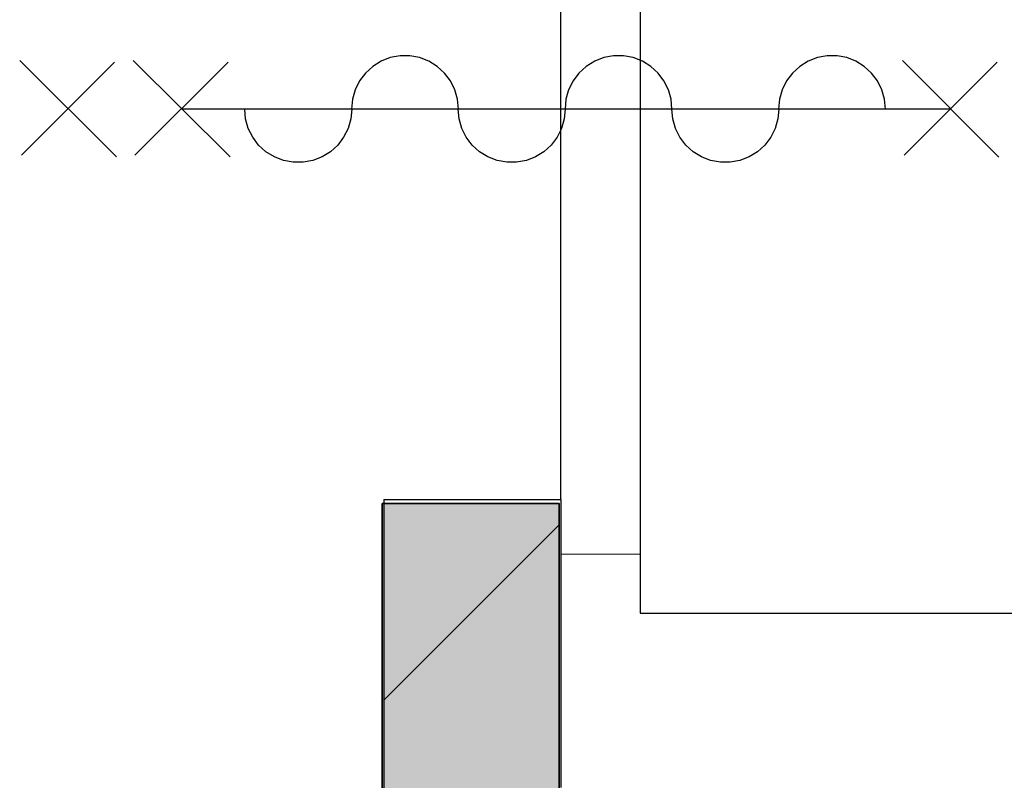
# Model space of a CAD drawing. Header units: millimetres. Extents: x -526411 to -400573, y 47353 to 130199.
# Tile 445 of 543: x -469684 to -468350, y 113212 to 114242. Entities that reach past the tile are written whole.
import ezdxf

# ---------------------------------------------------------------- set-up
doc = ezdxf.new("R2010")
doc.units = ezdxf.units.MM
doc.layers.add('01_ALGEMEEN', color=7, linetype='Continuous', lineweight=18)
doc.layers.add('m-pg-03_AI_dwg', color=8, linetype='Continuous', lineweight=18)

# ---------------------------------------------------------------- blocks, each defined once
blk = doc.blocks.new('m-pg-03_AI_dwg_block 581-639549-3e Verdieping - Percelen telling LI')
at = {"layer": '01_ALGEMEEN', "color": 253, "lineweight": 25, "flags": 128}
blk.add_lwpolyline([(-135.836, 1259.073), (-33.458, 1259.073), (-33.458, 1316.586), (-135.836, 1316.586)], close=True, dxfattribs=at)
blk = doc.blocks.new('m-pg-03_AI_dwg_block 582-639550-3e Verdieping - Percelen telling LI')
at = {"layer": '01_ALGEMEEN', "color": 253, "lineweight": 25}
blk.add_line((-140.688, 1266.013), (-140.688, 1248.448), dxfattribs=at)
blk = doc.blocks.new('m-pg-03_AI_dwg_block 583-639551-3e Verdieping - Percelen telling LI')
at = {"layer": '01_ALGEMEEN', "color": 253, "lineweight": 25}
for p, q in [((-151.496, 1266.013), (-151.496, 1265.769)), ((-151.496, 1265.769), (-151.496, 1235.396)), ((-151.496, 1235.396), (-151.496, 1235.176)), ((-151.496, 1235.176), (-151.496, 1194.869)), ((-151.496, 1194.869), (-151.496, 1194.648)), ((-151.496, 1194.648), (-151.496, 1182.424))]:
    blk.add_line(p, q, dxfattribs=at)
blk = doc.blocks.new('m-pg-03_AI_dwg_block 649-639617-3e Verdieping - Percelen telling LI')
at = {"layer": '01_ALGEMEEN', "color": 253, "lineweight": 25}
blk.add_line((-151.496, 1266.013), (-140.688, 1266.013), dxfattribs=at)
blk = doc.blocks.new('m-pg-03_AI_dwg_block 650-639618-3e Verdieping - Percelen telling LI')
at = {"layer": '01_ALGEMEEN', "color": 253, "lineweight": 25}
blk.add_line((-140.688, 1266.013), (-140.688, 1311.056), dxfattribs=at)
blk = doc.blocks.new('m-pg-03_AI_dwg_block 893-639861-3e Verdieping - Percelen telling LI')
at = {"layer": '01_ALGEMEEN', "color": 253, "lineweight": 25}
blk.add_line((-151.507, 1253.741), (-140.778, 1264.46), dxfattribs=at)
blk = doc.blocks.new('m-pg-03_AI_dwg_block 1027-639995-3e Verdieping - Percelen telling LI')
at = {"layer": '01_ALGEMEEN', "color": 253, "lineweight": 25}
blk.add_line((-116.946, 1289.833), (-163.89, 1289.833), dxfattribs=at)
blk = doc.blocks.new('m-pg-03_AI_dwg_block 1028-639996-3e Verdieping - Percelen telling LI')
at = {"layer": '01_ALGEMEEN', "color": 253, "lineweight": 25}
for p, q in [((-153.466, 1289.837), (-153.454, 1289.837)), ((-146.948, 1289.837), (-146.936, 1289.837)), ((-140.429, 1289.837), (-140.418, 1289.837)), ((-133.911, 1289.837), (-133.9, 1289.837)), ((-127.393, 1289.837), (-127.381, 1289.837))]:
    blk.add_line(p, q, dxfattribs=at)
at = {"layer": '01_ALGEMEEN', "color": 253, "lineweight": 25, "flags": 128}
for points in [[(-146.936, 1289.837), (-146.992, 1290.437), (-147.157, 1291.016), (-147.425, 1291.555), (-147.788, 1292.036), (-148.234, 1292.442), (-148.746, 1292.759), (-149.308, 1292.977), (-149.9, 1293.088), (-150.502, 1293.088), (-151.094, 1292.977), (-151.656, 1292.759), (-152.168, 1292.442), (-152.614, 1292.036), (-152.977, 1291.555), (-153.245, 1291.016), (-153.41, 1290.437), (-153.466, 1289.837)], [(-133.9, 1289.837), (-133.955, 1290.437), (-134.12, 1291.016), (-134.389, 1291.555), (-134.752, 1292.036), (-135.197, 1292.442), (-135.709, 1292.759), (-136.271, 1292.977), (-136.863, 1293.088), (-137.466, 1293.088), (-138.058, 1292.977), (-138.62, 1292.759), (-139.132, 1292.442), (-139.577, 1292.036), (-139.94, 1291.555), (-140.209, 1291.016), (-140.374, 1290.437), (-140.429, 1289.837)], [(-120.863, 1289.837), (-120.919, 1290.437), (-121.084, 1291.016), (-121.352, 1291.555), (-121.715, 1292.036), (-122.161, 1292.442), (-122.673, 1292.759), (-123.235, 1292.977), (-123.827, 1293.088), (-124.429, 1293.088), (-125.021, 1292.977), (-125.583, 1292.759), (-126.096, 1292.442), (-126.541, 1292.036), (-126.904, 1291.555), (-127.172, 1291.016), (-127.337, 1290.437), (-127.393, 1289.837)], [(-153.454, 1289.837), (-153.51, 1289.237), (-153.675, 1288.657), (-153.944, 1288.118), (-154.307, 1287.637), (-154.752, 1287.231), (-155.264, 1286.914), (-155.826, 1286.697), (-156.418, 1286.586), (-157.02, 1286.586), (-157.613, 1286.697), (-158.174, 1286.914), (-158.687, 1287.231), (-159.132, 1287.637), (-159.495, 1288.118), (-159.763, 1288.657), (-159.929, 1289.237), (-159.984, 1289.837)], [(-140.418, 1289.837), (-140.474, 1289.237), (-140.639, 1288.657), (-140.907, 1288.118), (-141.27, 1287.637), (-141.715, 1287.231), (-142.228, 1286.914), (-142.789, 1286.697), (-143.382, 1286.586), (-143.984, 1286.586), (-144.576, 1286.697), (-145.138, 1286.914), (-145.65, 1287.231), (-146.095, 1287.637), (-146.459, 1288.118), (-146.727, 1288.657), (-146.892, 1289.237), (-146.948, 1289.837)], [(-127.381, 1289.837), (-127.437, 1289.237), (-127.602, 1288.657), (-127.87, 1288.118), (-128.234, 1287.637), (-128.679, 1287.231), (-129.191, 1286.914), (-129.753, 1286.697), (-130.345, 1286.586), (-130.947, 1286.586), (-131.54, 1286.697), (-132.101, 1286.914), (-132.614, 1287.231), (-133.059, 1287.637), (-133.422, 1288.118), (-133.691, 1288.657), (-133.855, 1289.237), (-133.911, 1289.837)]]:
    blk.add_lwpolyline(points, dxfattribs=at)
blk = doc.blocks.new('m-pg-03_AI_dwg_block 1031-639999-3e Verdieping - Percelen telling LI')
at = {"layer": '01_ALGEMEEN', "color": 253, "lineweight": 25}
blk.add_line((-114.052, 1292.699), (-119.737, 1287.015), dxfattribs=at)
blk = doc.blocks.new('m-pg-03_AI_dwg_block 1032-640000-3e Verdieping - Percelen telling LI')
at = {"layer": '01_ALGEMEEN', "color": 253, "lineweight": 25}
blk.add_line((-113.94, 1286.906), (-119.839, 1292.806), dxfattribs=at)
blk = doc.blocks.new('m-pg-03_AI_dwg_block 1033-640001-3e Verdieping - Percelen telling LI')
at = {"layer": '01_ALGEMEEN', "color": 253, "lineweight": 25}
blk.add_line((-167.819, 1286.911), (-173.719, 1292.806), dxfattribs=at)
blk = doc.blocks.new('m-pg-03_AI_dwg_block 1034-640002-3e Verdieping - Percelen telling LI')
at = {"layer": '01_ALGEMEEN', "color": 253, "lineweight": 25}
blk.add_line((-167.932, 1292.699), (-173.617, 1287.015), dxfattribs=at)
blk = doc.blocks.new('m-pg-03_AI_dwg_block 1035-640003-3e Verdieping - Percelen telling LI')
at = {"layer": '01_ALGEMEEN', "color": 253, "lineweight": 25}
blk.add_line((-160.986, 1292.703), (-166.682, 1287.015), dxfattribs=at)
blk = doc.blocks.new('m-pg-03_AI_dwg_block 1036-640004-3e Verdieping - Percelen telling LI')
at = {"layer": '01_ALGEMEEN', "color": 253, "lineweight": 25}
blk.add_line((-160.873, 1286.911), (-166.784, 1292.806), dxfattribs=at)
blk = doc.blocks.new('m-pg-03_AI_dwg_block 1351-640319-3e Verdieping - Percelen telling LI')
at = {"layer": '01_ALGEMEEN', "color": 53, "lineweight": 35}
for p, q in [((-140.778, 1248.206), (-140.778, 1237.397)), ((-140.778, 1237.397), (-140.778, 1182.191)), ((-151.586, 1235.116), (-151.586, 1235.456)), ((-151.586, 1194.928), (-151.586, 1235.116)), ((-151.586, 1194.589), (-151.586, 1194.928))]:
    blk.add_line(p, q, dxfattribs=at)
at = {"layer": '01_ALGEMEEN', "color": 53, "lineweight": 35, "flags": 128}
for points in [[(-151.586, 1235.456), (-151.586, 1265.769), (-140.778, 1265.769), (-140.778, 1248.206)], [(-140.778, 1182.191), (-151.586, 1182.191), (-151.586, 1194.589)]]:
    blk.add_lwpolyline(points, dxfattribs=at)
blk = doc.blocks.new('m-pg-03_AI_dwg_block 1352-640320-3e Verdieping - Percelen telling LI')
at = {"layer": '01_ALGEMEEN'}
blk.add_hatch(color=10, dxfattribs=at).paths.add_polyline_path([(-151.586, 1182.191), (-140.778, 1182.191), (-140.778, 1265.769), (-151.586, 1265.769), (-151.586, 1186.639)], flags=0)
at = {"layer": '01_ALGEMEEN', "color": 133}
for p, q in [((-140.778, 1248.206), (-140.778, 1237.397)), ((-140.778, 1237.397), (-140.778, 1182.191)), ((-151.586, 1235.116), (-151.586, 1235.456)), ((-151.586, 1194.928), (-151.586, 1235.116)), ((-151.586, 1194.589), (-151.586, 1194.928))]:
    blk.add_line(p, q, dxfattribs=at)
at = {"layer": '01_ALGEMEEN', "color": 133, "flags": 128}
for points in [[(-151.586, 1235.456), (-151.586, 1265.769), (-140.778, 1265.769), (-140.778, 1248.206)], [(-140.778, 1182.191), (-151.586, 1182.191), (-151.586, 1194.589)]]:
    blk.add_lwpolyline(points, dxfattribs=at)
blk = doc.blocks.new('m-pg-03_AI_dwg_block 1353-640321-3e Verdieping - Percelen telling LI')
at = {"layer": '01_ALGEMEEN', "color": 133}
for p, q in [((-151.586, 1235.456), (-151.586, 1265.769)), ((-151.586, 1235.116), (-151.586, 1235.456)), ((-151.586, 1194.928), (-151.586, 1235.116)), ((-151.586, 1194.589), (-151.586, 1194.928)), ((-151.586, 1182.191), (-151.586, 1194.589))]:
    blk.add_line(p, q, dxfattribs=at)
blk = doc.blocks.new('m-pg-03_AI_dwg_block 1354-640322-3e Verdieping - Percelen telling LI')
at = {"layer": '01_ALGEMEEN', "color": 133}
for p, q in [((-140.778, 1265.769), (-140.778, 1248.206)), ((-140.778, 1248.206), (-140.778, 1237.397)), ((-140.778, 1237.397), (-140.778, 1182.191))]:
    blk.add_line(p, q, dxfattribs=at)
blk = doc.blocks.new('m-pg-03_AI_dwg_block 1356-640324-3e Verdieping - Percelen telling LI')
at = {"layer": '01_ALGEMEEN', "color": 133}
blk.add_line((-151.586, 1265.769), (-140.778, 1265.769), dxfattribs=at)
blk = doc.blocks.new('m-pg-03_AI_dwg_block 1709-640677-3e Verdieping - Percelen telling LI')
at = {"layer": '01_ALGEMEEN', "color": 133, "flags": 128}
blk.add_lwpolyline([(-135.836, 1314.33), (-140.688, 1314.33), (-140.688, 1262.676), (-135.836, 1262.676)], close=True, dxfattribs=at)
blk = doc.blocks.new('m-pg-03_AI_dwg_block 2-641149-3e Verdieping - Percelen telling LI')
for name in ['m-pg-03_AI_dwg_block 581-639549-3e Verdieping - Percelen telling LI', 'm-pg-03_AI_dwg_block 1709-640677-3e Verdieping - Percelen telling LI', 'm-pg-03_AI_dwg_block 650-639618-3e Verdieping - Percelen telling LI', 'm-pg-03_AI_dwg_block 1028-639996-3e Verdieping - Percelen telling LI', 'm-pg-03_AI_dwg_block 1033-640001-3e Verdieping - Percelen telling LI', 'm-pg-03_AI_dwg_block 1034-640002-3e Verdieping - Percelen telling LI', 'm-pg-03_AI_dwg_block 1036-640004-3e Verdieping - Percelen telling LI', 'm-pg-03_AI_dwg_block 1035-640003-3e Verdieping - Percelen telling LI', 'm-pg-03_AI_dwg_block 1032-640000-3e Verdieping - Percelen telling LI', 'm-pg-03_AI_dwg_block 1031-639999-3e Verdieping - Percelen telling LI', 'm-pg-03_AI_dwg_block 1027-639995-3e Verdieping - Percelen telling LI', 'm-pg-03_AI_dwg_block 583-639551-3e Verdieping - Percelen telling LI', 'm-pg-03_AI_dwg_block 649-639617-3e Verdieping - Percelen telling LI', 'm-pg-03_AI_dwg_block 582-639550-3e Verdieping - Percelen telling LI', 'm-pg-03_AI_dwg_block 1351-640319-3e Verdieping - Percelen telling LI', 'm-pg-03_AI_dwg_block 1352-640320-3e Verdieping - Percelen telling LI', 'm-pg-03_AI_dwg_block 1353-640321-3e Verdieping - Percelen telling LI', 'm-pg-03_AI_dwg_block 1356-640324-3e Verdieping - Percelen telling LI', 'm-pg-03_AI_dwg_block 1354-640322-3e Verdieping - Percelen telling LI', 'm-pg-03_AI_dwg_block 893-639861-3e Verdieping - Percelen telling LI']:
    blk.add_blockref(name, (0, 0))
blk = doc.blocks.new('m-pg-03_AI_dwg-638970-3e Verdieping - Percelen telling LI')
blk.add_blockref('m-pg-03_AI_dwg_block 2-641149-3e Verdieping - Percelen telling LI', (0, 0))

msp = doc.modelspace()

# ---------------------------------------------------------------- block references
at = {"layer": 'm-pg-03_AI_dwg', "color": 133, "xscale": 22.2068924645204, "yscale": 22.2068924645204, "zscale": 22.2068924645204}
msp.add_blockref('m-pg-03_AI_dwg-638970-3e Verdieping - Percelen telling LI', (-465826.5, 85478), dxfattribs=at)

doc.saveas('drawing.dxf')
